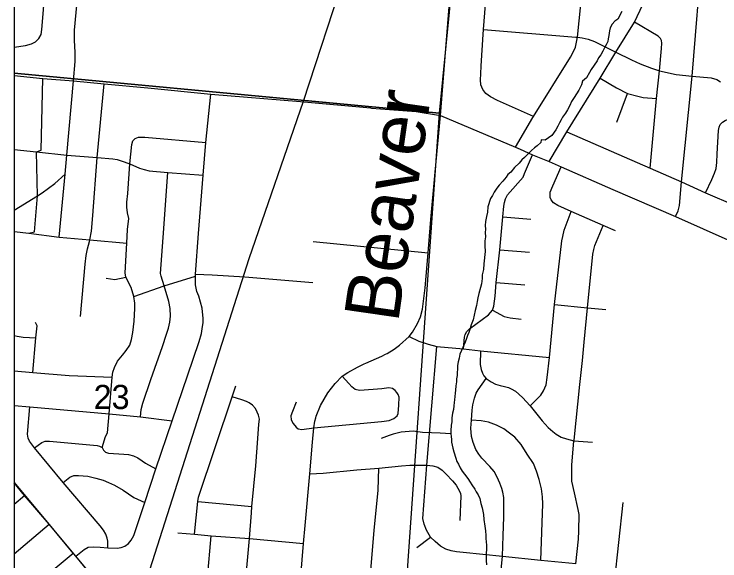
# Model space of a CAD drawing. Extents: x 0 to 34, y 0 to 22.
# Drawn here: x 1.912 to 3.134, y 15.369 to 16.316 of the extents above; entities that cross this region are included whole.
import ezdxf

# ---------------------------------------------------------------- set-up
doc = ezdxf.new("R2010")
doc.units = 0
for name, color, linetype in [('GM_X_City_Street', 7, 'Continuous'), ('GM_X_Corporation', 7, 'Continuous'), ('GM_X_County_Road', 7, 'Continuous'), ('GM_X_Minor_River', 7, 'Continuous'), ('GM_X_Minor_River_Text', 7, 'Continuous'), ('GM_X_Rail_Line', 7, 'Continuous'), ('GM_X_Section_Text', 7, 'Continuous')]:
    doc.layers.add(name, color=color, linetype=linetype)

msp = doc.modelspace()

# ---------------------------------------------------------------- linework, layer by layer
at = {"layer": 'GM_X_City_Street'}
for p, q in [((2.7249, 16.2895), (2.8845, 16.2762)), ((2.9554, 16.1288), (2.9739, 16.1789)), ((2.7798, 16.0858), (2.8103, 16.1372)), ((2.7581, 15.9648), (2.8065, 15.9608)), ((2.4295, 15.9224), (2.6291, 15.9029)), ((2.753, 15.9081), (2.8043, 15.904)), ((2.226, 15.866), (2.2551, 15.8645)), ((2.7468, 15.8515), (2.7965, 15.8474)), ((1.9119, 15.4674), (1.9301, 15.4827)), ((2.23, 15.4721), (2.3237, 15.4636)), ((1.9119, 15.3816), (1.9723, 15.4328)), ((2.2338, 15.1924), (2.2532, 15.4128)), ((2.609, 15.3922), (2.6327, 15.4106))]:
    msp.add_line(p, q, dxfattribs=at)
for points in [[(2.8103, 16.1372), (2.8113, 16.1389), (2.8751, 16.2416), (2.8796, 16.2493), (2.8838, 16.2589), (2.8875, 16.276), (2.8931, 16.333), (2.8989, 16.3891), (2.9049, 16.4462), (2.9174, 16.5819), (2.9313, 16.7186), (2.934, 16.7443), (2.9345, 16.7527), (2.9348, 16.7723), (2.9339, 16.7843), (2.9317, 16.7986), (2.9235, 16.8227), (2.9101, 16.8483), (2.897, 16.8632), (2.8889, 16.8714)], [(1.9901, 15.9301), (2, 16.0388), (2.0032, 16.0719), (2.0147, 16.2007), (2.0176, 16.2342), (2.0174, 16.2504), (2.0164, 16.2703), (2.0165, 16.2881), (2.0348, 16.4843), (2.0375, 16.5136), (2.0395, 16.5378), (2.0406, 16.5484), (2.0409, 16.5555), (2.0396, 16.5621), (2.0366, 16.568)], [(1.9119, 16.259), (1.9314, 16.2618), (1.9418, 16.2644), (1.9491, 16.2683), (1.9547, 16.2736), (1.9587, 16.281), (1.9601, 16.2897), (1.962, 16.3167), (1.9653, 16.3546), (1.9779, 16.4891)], [(2.7243, 16.2806), (2.7249, 16.2895), (2.7294, 16.3479), (2.7311, 16.3723), (2.732, 16.388), (2.7314, 16.4048), (2.7304, 16.4173), (2.7289, 16.4338), (2.7238, 16.4563)], [(2.8381, 16.0606), (2.8689, 16.1125), (2.9269, 16.2052), (2.9536, 16.2499), (2.9864, 16.302), (3.0105, 16.3541), (3.0434, 16.4327)], [(3.0573, 15.9654), (3.0618, 15.9752), (3.0642, 15.9847), (3.0676, 16.0257), (3.0859, 16.2088), (3.1038, 16.4274)], [(3.013, 16.0491), (3.0245, 16.1699), (3.0295, 16.218), (3.033, 16.2568), (3.0333, 16.266), (3.033, 16.2702), (3.0309, 16.2741), (3.0274, 16.2781), (2.9864, 16.302)], [(2.8113, 16.1389), (2.7487, 16.1664), (2.737, 16.1727), (2.7288, 16.1788), (2.7235, 16.1854), (2.7203, 16.1934), (2.7196, 16.2022), (2.7198, 16.2129), (2.7208, 16.2264), (2.7243, 16.2806)], [(2.8845, 16.2762), (2.8875, 16.276), (2.8957, 16.2752), (2.9061, 16.2727), (2.917, 16.2685), (2.9536, 16.2499), (2.9811, 16.237), (2.996, 16.2301), (3.0153, 16.2226), (3.0295, 16.218), (3.0583, 16.2118), (3.0859, 16.2088), (3.1189, 16.2056), (3.1285, 16.2026), (3.1348, 16.1987)], [(1.9119, 16.2096), (1.9619, 16.2046), (2.0147, 16.2007), (2.0676, 16.1954), (2.1436, 16.1885), (2.2523, 16.1775), (2.4079, 16.1646), (2.529, 16.1537), (2.531, 16.1535)], [(2.9269, 16.2052), (2.9548, 16.1885), (2.9739, 16.1789), (2.9918, 16.1741), (3.001, 16.1718), (3.0245, 16.1699)], [(1.9373, 15.9368), (1.9469, 15.939), (1.9521, 16.0016), (1.9505, 16.0775), (1.9587, 16.0805), (1.9619, 16.2046)], [(2.0266, 15.7925), (2.0349, 15.8829), (2.0366, 15.8981), (2.0387, 15.9098), (2.0424, 15.9223), (2.0432, 15.9254), (2.0461, 15.9405), (2.0484, 15.9671), (2.0556, 16.0679), (2.0676, 16.1954)], [(2.0186, 15.3773), (2.0329, 15.3891), (2.04, 15.3928), (2.049, 15.3937), (2.0609, 15.393), (2.0741, 15.3917), (2.0903, 15.3914), (2.0973, 15.3924), (2.1037, 15.395), (2.11, 15.3993), (2.1146, 15.4049), (2.119, 15.4135), (2.1383, 15.4703), (2.1572, 15.5288), (2.1854, 15.612), (2.2218, 15.7186), (2.2322, 15.7491), (2.2362, 15.7628), (2.2378, 15.7713), (2.2393, 15.782), (2.2392, 15.7892), (2.2375, 15.8071), (2.2318, 15.8277), (2.2284, 15.836), (2.2259, 15.8471), (2.2258, 15.8623), (2.226, 15.866), (2.231, 15.9359), (2.2394, 16.037), (2.2441, 16.0938), (2.2523, 16.1775)], [(3.1093, 16.0064), (3.1199, 16.0299), (3.1249, 16.0408), (3.1277, 16.0488), (3.1285, 16.0591), (3.1293, 16.0741), (3.1317, 16.1144), (3.1325, 16.1203), (3.1347, 16.1252), (3.1384, 16.1291), (3.1432, 16.132), (3.1638, 16.1405), (3.2166, 16.1632)], [(2.531, 16.1535), (2.562, 16.1511), (2.6078, 16.1475), (2.6501, 16.1403)], [(2.6501, 16.1403), (2.7543, 16.0969), (2.7798, 16.0858), (2.7879, 16.0821)], [(2.8689, 16.1125), (3.013, 16.0491), (3.0676, 16.0257), (3.1093, 16.0064), (3.212, 15.9626)], [(2.1085, 15.9431), (2.1104, 15.9624), (2.1085, 15.9721), (2.1071, 15.982), (2.1072, 15.9904), (2.1086, 16.0052), (2.1122, 16.0571), (2.1155, 16.0904), (2.1172, 16.0964), (2.1216, 16.1008), (2.1271, 16.1032), (2.1385, 16.1032), (2.2441, 16.0938)], [(1.9119, 16.0815), (1.9505, 16.0775), (2.0032, 16.0719), (2.0556, 16.0679), (2.0828, 16.0654), (2.0902, 16.0644), (2.0975, 16.0623), (2.1122, 16.0571), (2.1288, 16.0491), (2.1371, 16.047), (2.1457, 16.0449), (2.178, 16.0418), (2.2394, 16.037)], [(2.69, 15.7365), (2.6918, 15.7566), (2.6931, 15.7614), (2.6961, 15.7665), (2.7003, 15.7713), (2.7335, 15.7954), (2.74, 15.8032), (2.7428, 15.8102), (2.7446, 15.8279), (2.7468, 15.8515), (2.753, 15.9081), (2.7581, 15.9648), (2.76, 15.9837), (2.7608, 15.99), (2.7626, 15.9963), (2.7662, 16.0029), (2.7934, 16.034), (2.7958, 16.0398), (2.8097, 16.0723)], [(2.7879, 16.0821), (2.8097, 16.0723), (2.8381, 16.0606), (2.8592, 16.0515), (2.9485, 16.0123), (3.0573, 15.9654), (3.1528, 15.923), (3.1882, 15.9082), (3.2549, 15.8794), (3.3373, 15.8443), (3.4311, 15.8047), (3.4716, 15.787), (3.495, 15.7773), (3.5656, 15.7463)], [(2.9533, 15.9408), (2.9318, 15.9499), (2.8764, 15.9744), (2.8534, 15.9846), (2.8457, 15.9892), (2.8421, 15.9942), (2.8403, 15.9987), (2.8399, 16.0024), (2.8404, 16.0075), (2.845, 16.0188), (2.8592, 16.0515)], [(1.9119, 15.9765), (1.9521, 16.0016), (1.9602, 16.0067), (1.9825, 16.0226), (2, 16.0388)], [(2.1308, 15.6188), (2.1317, 15.6317), (2.1348, 15.6423), (2.1488, 15.6831), (2.1689, 15.7407), (2.176, 15.7619), (2.1794, 15.7721), (2.1817, 15.7825), (2.1828, 15.7932), (2.1822, 15.8061), (2.1797, 15.8186), (2.1717, 15.8453), (2.1663, 15.8623), (2.1656, 15.8671), (2.17, 15.9294), (2.178, 16.0418)], [(2.8052, 15.6379), (2.8171, 15.6492), (2.824, 15.6563), (2.8287, 15.6635), (2.833, 15.6744), (2.8351, 15.6869), (2.8388, 15.7217), (2.8477, 15.813), (2.8602, 15.9236), (2.8619, 15.9311), (2.8643, 15.9421), (2.8764, 15.9744)], [(2.8814, 15.5782), (2.8915, 15.6749), (2.8959, 15.7164), (2.8988, 15.7479), (2.9045, 15.8077), (2.914, 15.9006), (2.9157, 15.9086), (2.9175, 15.9156), (2.9318, 15.9499)], [(1.9119, 15.9399), (1.9373, 15.9368), (1.9901, 15.9301), (2.0432, 15.9254), (2.1068, 15.9192)], [(2.0641, 15.5658), (2.0704, 15.5848), (2.0737, 15.5909), (2.0766, 15.6239), (2.0817, 15.6874), (2.0827, 15.6961), (2.0856, 15.7042), (2.0907, 15.7149), (2.0998, 15.7253), (2.106, 15.7338), (2.1121, 15.7428), (2.1153, 15.7527), (2.1173, 15.7649), (2.1199, 15.7841), (2.1211, 15.8066), (2.1211, 15.8156), (2.119, 15.8273), (2.1146, 15.8429), (2.1054, 15.8606), (2.1043, 15.8678), (2.1068, 15.9192), (2.1085, 15.9431)], [(2.2551, 15.8645), (2.3115, 15.8614), (2.429, 15.8512)], [(2.0711, 15.8586), (2.0861, 15.8564), (2.1054, 15.8606)], [(2.119, 15.8273), (2.1717, 15.8453), (2.2258, 15.8623)], [(2.74, 15.8032), (2.7607, 15.7925), (2.7707, 15.7899), (2.7901, 15.788)], [(2.8477, 15.813), (2.9045, 15.8077), (2.9363, 15.8048)], [(1.9442, 15.6954), (1.9497, 15.7554), (1.9517, 15.7764), (1.9487, 15.7823)], [(1.9119, 15.7598), (1.9169, 15.7585), (1.9277, 15.7566), (1.9497, 15.7554)], [(2.5961, 15.758), (2.6129, 15.7498), (2.6286, 15.7444), (2.6441, 15.7408), (2.69, 15.7365), (2.7196, 15.7328), (2.8388, 15.7217)], [(2.8846, 15.3639), (2.8238, 15.3698), (2.7577, 15.3771), (2.6893, 15.3838), (2.6782, 15.3848), (2.6684, 15.3867), (2.6596, 15.3896), (2.6504, 15.395), (2.6408, 15.4029), (2.6327, 15.4106), (2.626, 15.4225), (2.622, 15.4326), (2.6199, 15.4427), (2.6266, 15.5353), (2.6441, 15.7408)], [(2.7196, 15.7328), (2.7189, 15.7092), (2.7207, 15.7008), (2.7229, 15.6943), (2.7254, 15.6897), (2.7293, 15.6852), (2.7377, 15.6792), (2.7452, 15.6754), (2.7538, 15.6729), (2.7612, 15.6715), (2.7679, 15.6694), (2.7727, 15.667), (2.7801, 15.663), (2.7924, 15.6523), (2.8052, 15.6379), (2.826, 15.6119), (2.8369, 15.6002), (2.8449, 15.5933), (2.8504, 15.589), (2.8594, 15.5835), (2.8683, 15.5804), (2.8813, 15.5772), (2.9135, 15.5746)], [(1.9119, 15.6983), (1.9442, 15.6954), (2.0071, 15.6901), (2.0817, 15.6874)], [(2.5612, 15.6122), (2.5695, 15.6161), (2.5751, 15.6207), (2.5768, 15.6244), (2.5782, 15.6392), (2.5787, 15.6526), (2.5769, 15.6574), (2.5748, 15.6611), (2.5717, 15.6644), (2.5672, 15.6677), (2.561, 15.6689), (2.5486, 15.6674), (2.5335, 15.666), (2.5099, 15.6645), (2.5027, 15.6661), (2.4968, 15.6704), (2.4917, 15.6765), (2.4802, 15.6892)], [(2.7514, 15.3153), (2.7577, 15.3771), (2.7582, 15.3955), (2.7585, 15.4126), (2.7599, 15.4456), (2.76, 15.4577), (2.7601, 15.4695), (2.7601, 15.4791), (2.7584, 15.4881), (2.7562, 15.4947), (2.7531, 15.504), (2.7486, 15.5143), (2.7432, 15.5238), (2.7359, 15.5326), (2.722, 15.5474), (2.7166, 15.5541), (2.7116, 15.562), (2.7069, 15.5743), (2.7037, 15.5847), (2.703, 15.5991), (2.7041, 15.6132), (2.7052, 15.63), (2.7064, 15.6394), (2.709, 15.6513), (2.7119, 15.6595), (2.7153, 15.6655), (2.7293, 15.6852)], [(2.2242, 15.4153), (2.23, 15.4721), (2.2314, 15.4799), (2.2896, 15.6536), (2.2956, 15.6726)], [(2.2994, 15.187), (2.3192, 15.4079), (2.3228, 15.4523), (2.3237, 15.4636), (2.3303, 15.5338), (2.334, 15.5813), (2.3358, 15.6059), (2.3367, 15.6146), (2.3348, 15.6214), (2.3329, 15.6268), (2.3297, 15.6331), (2.3245, 15.6392), (2.3191, 15.6428), (2.3142, 15.645), (2.306, 15.6481), (2.2896, 15.6536)], [(2.4, 15.6442), (2.3937, 15.6282), (2.3913, 15.6205), (2.3917, 15.6136), (2.395, 15.6069), (2.4, 15.6009), (2.404, 15.598), (2.4101, 15.597), (2.4308, 15.5994), (2.5479, 15.6106), (2.5612, 15.6122)], [(1.9119, 15.6386), (1.939, 15.6362), (2.0766, 15.6239), (2.1308, 15.6188), (2.1854, 15.612)], [(2.0741, 15.3917), (2.0742, 15.4035), (2.0732, 15.4088), (2.0708, 15.4153), (2.0665, 15.4224), (2.0608, 15.4302), (1.9969, 15.5053), (1.9473, 15.5653), (1.9386, 15.5767), (1.9364, 15.5819), (1.9351, 15.5885), (1.939, 15.6362)], [(2.8238, 15.3698), (2.8272, 15.4681), (2.8268, 15.4801), (2.825, 15.4938), (2.8211, 15.5101), (2.8163, 15.5249), (2.811, 15.5381), (2.8005, 15.5543), (2.7897, 15.5706), (2.7788, 15.5833), (2.7698, 15.5907), (2.7598, 15.5978), (2.7473, 15.6044), (2.7333, 15.6094), (2.7206, 15.6119), (2.7041, 15.6132)], [(1.9473, 15.5653), (1.9598, 15.5741), (1.9654, 15.5766), (1.9729, 15.5767), (2.0556, 15.569), (2.0598, 15.5681), (2.0641, 15.5658), (2.0664, 15.561), (2.0703, 15.5575), (2.0755, 15.5557), (2.102, 15.5542), (2.1102, 15.5533), (2.1184, 15.5511), (2.1263, 15.5475), (2.1334, 15.5426), (2.1394, 15.5383), (2.1572, 15.5288)], [(2.8846, 15.3639), (2.8891, 15.407), (2.8897, 15.4212), (2.8905, 15.4494), (2.8888, 15.4581), (2.8823, 15.4874), (2.8778, 15.5072), (2.8774, 15.5193), (2.8777, 15.5352), (2.8813, 15.5772), (2.8814, 15.5782)], [(2.4237, 15.5203), (2.4473, 15.521), (2.5056, 15.5267), (2.5436, 15.5297), (2.5826, 15.5336), (2.5972, 15.5349), (2.6266, 15.5353), (2.637, 15.534), (2.6454, 15.5315), (2.6529, 15.5266), (2.6601, 15.5197), (2.6711, 15.5078), (2.6774, 15.5003), (2.683, 15.4903), (2.6848, 15.4862), (2.6852, 15.482), (2.6839, 15.439)], [(2.5138, 15.1664), (2.5355, 15.4221), (2.5423, 15.4918), (2.5436, 15.5297)], [(1.9969, 15.5053), (2.0081, 15.5144), (2.0152, 15.517), (2.0234, 15.5171), (2.0396, 15.5158), (2.0536, 15.5126), (2.0658, 15.5088), (2.0755, 15.5048), (2.0858, 15.5005), (2.1008, 15.4917), (2.119, 15.4791), (2.1383, 15.4703)], [(2.917, 15.2802), (2.9329, 15.2973), (2.9433, 15.3097), (2.9476, 15.3161), (2.9499, 15.3222), (2.9515, 15.3317), (2.9666, 15.4705)], [(2.1952, 15.4177), (2.2242, 15.4153), (2.2532, 15.4128), (2.3192, 15.4079), (2.4127, 15.3993)], [(1.9119, 15.2979), (1.935, 15.3168), (2.0139, 15.3825)]]:
    msp.add_lwpolyline(points, dxfattribs=at)
at = {"layer": 'GM_X_Corporation'}
for points in [[(1.9119, 21.1059), (1.9119, 14.3059)], [(1.9119, 21.1059), (1.9119, 14.3059)], [(1.9119, 17.5586), (1.9119, 14.3059)]]:
    msp.add_lwpolyline(points, dxfattribs=at)
for points in [[(1.9119, 16.5679), (1.9119, 16.2138), (2.6486, 16.1444), (2.6831, 16.4952), (2.6041, 16.5022)], [(1.9119, 16.2138), (1.9119, 15.1639), (2.5766, 15.1137), (2.6486, 16.1444)]]:
    msp.add_lwpolyline(points, close=True, dxfattribs=at)
at = {"layer": 'GM_X_County_Road'}
for points in [[(2.6501, 16.1403), (2.6605, 16.2708), (2.6691, 16.3795), (2.6684, 16.4015), (2.6676, 16.4125), (2.6651, 16.4272), (2.6613, 16.4392), (2.6597, 16.4453), (2.6593, 16.4462)], [(2.555, 15.7271), (2.5576, 15.7285), (2.5701, 15.7357), (2.5795, 15.7431), (2.5961, 15.758), (2.6018, 15.7653), (2.6104, 15.7801), (2.6158, 15.7921), (2.6193, 15.8054), (2.6237, 15.8422), (2.6291, 15.9029), (2.6337, 15.9603), (2.6411, 16.0423), (2.6501, 16.1403)], [(2.5181, 15.7103), (2.5208, 15.7115), (2.5489, 15.7239), (2.555, 15.7271)], [(2.4342, 15.6172), (2.435, 15.6201), (2.4427, 15.6385), (2.4553, 15.6604), (2.4679, 15.6763), (2.4802, 15.6892), (2.49, 15.6957), (2.5063, 15.7048), (2.5181, 15.7103)], [(2.381, 15.1793), (2.3886, 15.2165), (2.3944, 15.2417), (2.4032, 15.2836), (2.4067, 15.3214), (2.4127, 15.3993), (2.4156, 15.4304), (2.4237, 15.5203), (2.4284, 15.5751), (2.4308, 15.5994), (2.4327, 15.6114), (2.4342, 15.6172)], [(2.2315, 15.1274), (2.2302, 15.1289), (2.1737, 15.195), (2.0985, 15.2805), (2.0186, 15.3773), (2.0139, 15.3825), (1.9723, 15.4328), (1.9301, 15.4827), (1.9119, 15.5046)]]:
    msp.add_lwpolyline(points, dxfattribs=at)
at = {"layer": 'GM_X_Minor_River'}
for points in [[(2.964, 16.3205), (2.9575, 16.3076), (2.9522, 16.3038), (2.9477, 16.2985), (2.9439, 16.2925), (2.9427, 16.2871), (2.9416, 16.2792), (2.9404, 16.2735), (2.9397, 16.2685), (2.937, 16.2628), (2.9343, 16.2575), (2.9313, 16.2522), (2.9279, 16.2454), (2.9237, 16.2404), (2.9214, 16.2351), (2.9161, 16.2279), (2.9112, 16.2199), (2.9085, 16.215), (2.9028, 16.2059), (2.8963, 16.1998), (2.8944, 16.1934), (2.8899, 16.1846), (2.8815, 16.1717), (2.8773, 16.1645), (2.8739, 16.158), (2.8701, 16.1501), (2.8667, 16.1444), (2.8613, 16.1379), (2.8591, 16.133), (2.8564, 16.128), (2.8534, 16.1223), (2.8499, 16.1155), (2.8431, 16.106), (2.8317, 16.0977), (2.8248, 16.0984), (2.8241, 16.0935), (2.8176, 16.0882), (2.8127, 16.0844), (2.8077, 16.0798), (2.7959, 16.068), (2.791, 16.0639), (2.7864, 16.0582), (2.7784, 16.0502), (2.772, 16.0426), (2.767, 16.0384), (2.764, 16.0335), (2.7583, 16.0266), (2.7518, 16.0198), (2.7476, 16.0149), (2.7431, 16.008), (2.74, 16.002), (2.737, 15.997), (2.732, 15.9822), (2.7317, 15.9731), (2.7298, 15.9655), (2.7279, 15.9571), (2.7275, 15.9499), (2.7279, 15.9435), (2.7275, 15.9378), (2.7279, 15.9302), (2.7271, 15.9237), (2.7271, 15.915), (2.7275, 15.9051), (2.7252, 15.8835), (2.7244, 15.874), (2.7225, 15.8649), (2.7222, 15.8584), (2.721, 15.8493), (2.7195, 15.8424)], [(2.7195, 15.8424), (2.7165, 15.8322), (2.7146, 15.825), (2.7138, 15.8185), (2.7123, 15.8113), (2.71, 15.8029), (2.7085, 15.795), (2.7069, 15.7866), (2.7035, 15.7779), (2.7016, 15.7714), (2.6993, 15.7646), (2.6971, 15.7593), (2.6952, 15.7543), (2.6929, 15.7479), (2.6864, 15.7334), (2.6838, 15.727), (2.6826, 15.7201), (2.6807, 15.7137), (2.6796, 15.7076), (2.6796, 15.7015), (2.6792, 15.6954), (2.6788, 15.6901), (2.6777, 15.6844), (2.6777, 15.6795), (2.6765, 15.6726), (2.6761, 15.665), (2.6758, 15.6597), (2.6742, 15.6483), (2.6739, 15.6434), (2.6735, 15.6377), (2.6727, 15.6312), (2.6712, 15.6251), (2.6701, 15.6172), (2.6697, 15.6103), (2.6689, 15.6042), (2.6682, 15.5944), (2.6682, 15.5894), (2.6685, 15.5845), (2.6693, 15.5795), (2.6693, 15.5746), (2.6704, 15.5697), (2.6716, 15.5644), (2.6735, 15.5579), (2.6765, 15.5473), (2.6784, 15.5416), (2.6815, 15.5366), (2.6841, 15.5305), (2.6879, 15.5245), (2.6917, 15.5195), (2.6974, 15.5119), (2.7016, 15.5058), (2.7047, 15.5009), (2.7096, 15.4937), (2.7119, 15.4887), (2.7157, 15.4834), (2.7183, 15.4773), (2.7202, 15.4686), (2.7221, 15.4614), (2.7237, 15.4553), (2.7244, 15.4496), (2.7252, 15.4412), (2.7271, 15.4295), (2.7282, 15.4215), (2.729, 15.4131), (2.729, 15.4078), (2.7294, 15.4025), (2.7297, 15.3964), (2.7297, 15.3899), (2.7294, 15.3816), (2.7294, 15.3702), (2.7301, 15.3626)], [(2.6682, 15.5894), (2.6498, 15.5904), (2.6346, 15.591), (2.619, 15.5917), (2.6027, 15.5939), (2.5822, 15.5923), (2.5681, 15.5888), (2.5612, 15.5862), (2.5474, 15.5811)]]:
    msp.add_lwpolyline(points, dxfattribs=at)
at = {"layer": 'GM_X_Rail_Line'}
msp.add_line((1.9119, 15.5049), (2.1167, 15.2597), dxfattribs=at)
msp.add_lwpolyline([(2.1167, 15.2597), (2.2383, 15.6396), (2.3189, 15.8927), (2.4132, 16.1654), (2.4851, 16.3863), (2.5056, 16.4511), (2.534, 16.5691)], dxfattribs=at)

# ---------------------------------------------------------------- texts
at = {"layer": 'GM_X_Minor_River_Text'}
msp.add_text('Beaver', height=0.09473, rotation=81.769, dxfattribs=at).set_placement((2.5767, 15.7802))
at = {"layer": 'GM_X_Section_Text'}
msp.add_text('23', height=0.04186, rotation=0, dxfattribs=at).set_placement((2.0496, 15.6322))

doc.saveas('drawing.dxf')
